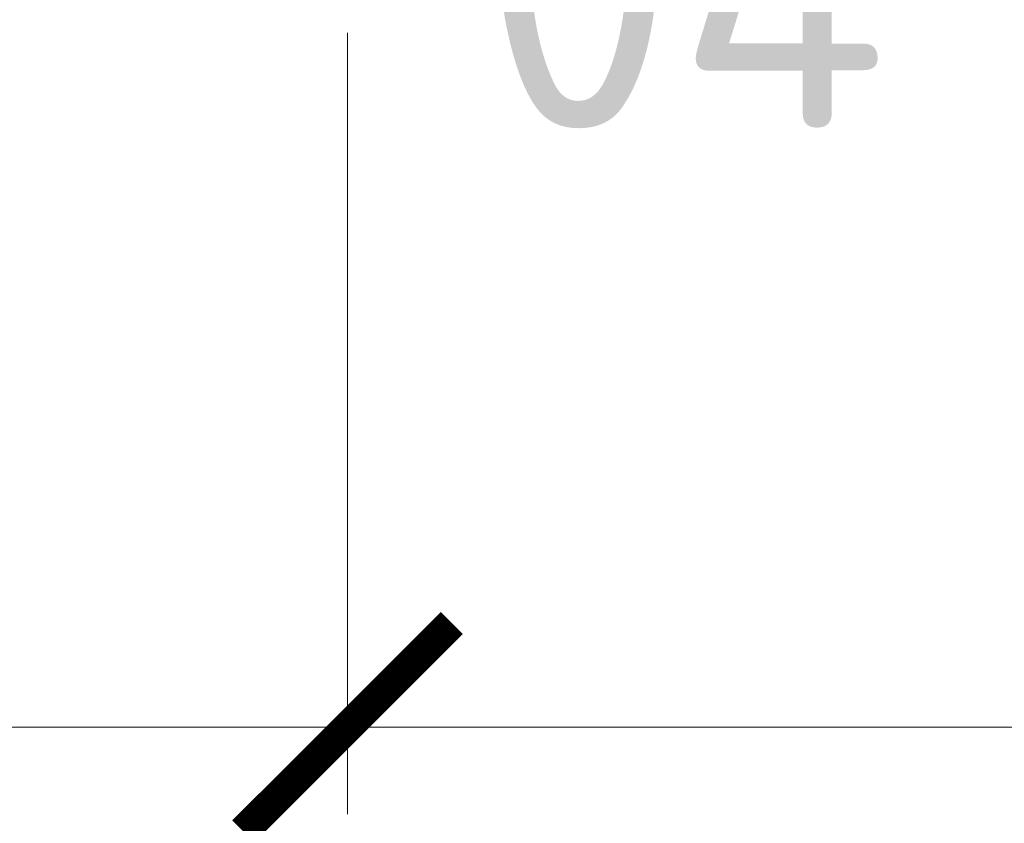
# Model space of a CAD drawing. Header units: millimetres. Extents: x -1695604 to 5289369, y -1488057 to 2187451.
# Tile 515 of 656: x 329245 to 331512, y 146304 to 148155. Entities that reach past the tile are written whole.
import ezdxf

# ---------------------------------------------------------------- set-up
doc = ezdxf.new("R2010")
doc.units = ezdxf.units.MM
doc.linetypes.add('CENTERX2', pattern=[101.6, 63.5, -12.7, 12.7, -12.7])
doc.linetypes.add('DASHDOT', pattern=[25.4, 12.7, -6.35, 0, -6.35])
doc.layers.get('Defpoints').update_dxf_attribs({"color": 8})
for name, color, linetype, lineweight in [('A99_N_koty-200', 5, 'Continuous', 5), ('A99_N_koty-200 @ 1', 5, 'Continuous', 5), ('A99_N_koty-200 @ 10', 5, 'Continuous', 5), ('A99_N_koty-200 @ 100', 5, 'Continuous', 5), ('A99_N_koty-200 @ 200', 5, 'Continuous', 5), ('A99_N_koty-200 @ 250 (1)', 5, 'Continuous', 5), ('A99_N_koty-200 @ 250 (2)', 5, 'Continuous', 5), ('A99_N_koty-200 @ 400', 5, 'Continuous', 5), ('A99_N_txt-popis-200', 240, 'Continuous', 5), ('A99_S_osy', 1, 'CENTERX2', 5)]:
    doc.layers.add(name, color=color, linetype=linetype, lineweight=lineweight)
doc.styles.add('A99_kota', font='isocpeur.ttf', dxfattribs={"height": 2})
doc.styles.add('ad_popis 100', font='isocpeur.ttf', dxfattribs={"height": 200})
doc.dimstyles.new('A99_kota_200 new', dxfattribs={"dimscale": 200, "dimtxt": 2, "dimasz": 1.2, "dimexe": 0.5, "dimexo": 1.5, "dimgap": 0.3, "dimtad": 1, "dimdec": 0, "dimzin": 3, "dimdsep": 46, "dimtxsty": 'A99_kota', "dimblk": 'ARCHTICK', "dimcen": 2.5, "dimazin": 2, "dimtfac": 0.75, "dimtdec": 0, "dimtmove": 2, "dimatfit": 0, "dimfxl": 0, "dimtolj": 1, "dimtzin": 0, "dimlwd": 5, "dimlwe": 5, "dimarcsym": 0})

# ---------------------------------------------------------------- blocks, each defined once
blk = doc.blocks.new('_ArchTick')
at = {"color": 0, "linetype": 'ByBlock', "const_width": 0.15}
blk.add_lwpolyline([(-0.5, -0.5), (0.5, 0.5)], dxfattribs=at)
blk = doc.blocks.new('*D4640')
at = {"layer": 'A99_N_koty-200', "color": 0, "linetype": 'Continuous', "lineweight": 5, "ltscale": 10, "transparency": 16777216}
for p, q in [((330000, 146925), (330000, 146475)), ((342000, 146925), (342000, 146475)), ((342000, 146525), (330000, 146525))]:
    blk.add_line(p, q, dxfattribs=at)
at = {"layer": 'Defpoints', "color": 0, "linetype": 'Continuous', "lineweight": 18, "ltscale": 10, "transparency": 16777216}
for p in [(330000, 149400), (342000, 149400), (330000, 146525)]:
    blk.add_point(p, dxfattribs=at)
at = {"layer": 'A99_N_koty-200', "color": 0, "linetype": 'Continuous', "lineweight": 5, "ltscale": 10, "transparency": 16777216, "xscale": 120, "yscale": 120, "zscale": 120, "rotation": 180}
blk.add_blockref('_ArchTick', (330000, 146525), dxfattribs=at)
at = {"layer": 'A99_N_koty-200', "color": 0, "linetype": 'Continuous', "lineweight": 5, "ltscale": 10, "transparency": 16777216, "xscale": 120, "yscale": 120, "zscale": 120}
blk.add_blockref('_ArchTick', (342000, 146525), dxfattribs=at)
at = {"layer": 'A99_N_koty-200', "color": 0, "linetype": 'Continuous', "ltscale": 10, "transparency": 16777216, "insert": (336000, 146655), "char_height": 200, "attachment_point": 5, "style": 'A99_kota'}
blk.add_mtext('\\A1;12000', dxfattribs=at)
blk = doc.blocks.new('*D4641')
at = {"layer": 'A99_N_koty-200', "color": 0, "linetype": 'Continuous', "lineweight": 5, "ltscale": 10, "transparency": 16777216}
for p, q in [((330000, 147325), (330000, 146425)), ((342000, 147325), (342000, 146425)), ((342000, 146525), (330000, 146525))]:
    blk.add_line(p, q, dxfattribs=at)
at = {"layer": 'Defpoints', "color": 0, "linetype": 'Continuous', "lineweight": 18, "ltscale": 10, "transparency": 16777216}
for p in [(330000, 149400), (342000, 149400), (330000, 146525)]:
    blk.add_point(p, dxfattribs=at)
at = {"layer": 'A99_N_koty-200', "color": 0, "linetype": 'Continuous', "lineweight": 5, "ltscale": 10, "transparency": 16777216, "xscale": 240, "yscale": 240, "zscale": 240, "rotation": 180}
blk.add_blockref('_ArchTick', (330000, 146525), dxfattribs=at)
at = {"layer": 'A99_N_koty-200', "color": 0, "linetype": 'Continuous', "lineweight": 5, "ltscale": 10, "transparency": 16777216, "xscale": 240, "yscale": 240, "zscale": 240}
blk.add_blockref('_ArchTick', (342000, 146525), dxfattribs=at)
at = {"layer": 'A99_N_koty-200', "color": 0, "linetype": 'Continuous', "ltscale": 10, "transparency": 16777216, "insert": (336000, 146785), "char_height": 400, "attachment_point": 5, "style": 'A99_kota'}
blk.add_mtext('\\A1;12000', dxfattribs=at)
blk = doc.blocks.new('*D4642')
at = {"layer": 'A99_N_koty-200', "color": 0, "linetype": 'Continuous', "lineweight": 5, "ltscale": 10, "transparency": 16777216}
for p, q in [((330000, 146529), (330000, 146524.5)), ((342000, 146525), (330000, 146525)), ((342000, 146529), (342000, 146524.5))]:
    blk.add_line(p, q, dxfattribs=at)
at = {"layer": 'Defpoints', "color": 0, "linetype": 'Continuous', "lineweight": 18, "ltscale": 10, "transparency": 16777216}
for p in [(330000, 149400), (342000, 149400), (330000, 146525)]:
    blk.add_point(p, dxfattribs=at)
at = {"layer": 'A99_N_koty-200', "color": 0, "linetype": 'Continuous', "lineweight": 5, "ltscale": 10, "transparency": 16777216, "xscale": 1.2, "yscale": 1.2, "zscale": 1.2, "rotation": 180}
blk.add_blockref('_ArchTick', (330000, 146525), dxfattribs=at)
at = {"layer": 'A99_N_koty-200', "color": 0, "linetype": 'Continuous', "lineweight": 5, "ltscale": 10, "transparency": 16777216, "xscale": 1.2, "yscale": 1.2, "zscale": 1.2}
blk.add_blockref('_ArchTick', (342000, 146525), dxfattribs=at)
at = {"layer": 'A99_N_koty-200', "color": 0, "linetype": 'Continuous', "ltscale": 10, "transparency": 16777216, "insert": (336000, 146526.3), "char_height": 2, "attachment_point": 5, "style": 'A99_kota'}
blk.add_mtext('\\A1;12000', dxfattribs=at)
blk = doc.blocks.new('*D4643')
at = {"layer": 'A99_N_koty-200', "color": 0, "linetype": 'Continuous', "lineweight": 5, "ltscale": 10, "transparency": 16777216}
for p, q in [((330000, 148125), (330000, 146325)), ((342000, 148125), (342000, 146325)), ((342000, 146525), (330000, 146525))]:
    blk.add_line(p, q, dxfattribs=at)
at = {"layer": 'Defpoints', "color": 0, "linetype": 'Continuous', "lineweight": 18, "ltscale": 10, "transparency": 16777216}
for p in [(330000, 149400), (342000, 149400), (330000, 146525)]:
    blk.add_point(p, dxfattribs=at)
at = {"layer": 'A99_N_koty-200', "color": 0, "linetype": 'Continuous', "lineweight": 5, "ltscale": 10, "transparency": 16777216, "xscale": 480, "yscale": 480, "zscale": 480, "rotation": 180}
blk.add_blockref('_ArchTick', (330000, 146525), dxfattribs=at)
at = {"layer": 'A99_N_koty-200', "color": 0, "linetype": 'Continuous', "lineweight": 5, "ltscale": 10, "transparency": 16777216, "xscale": 480, "yscale": 480, "zscale": 480}
blk.add_blockref('_ArchTick', (342000, 146525), dxfattribs=at)
at = {"layer": 'A99_N_koty-200', "color": 0, "linetype": 'Continuous', "ltscale": 10, "transparency": 16777216, "insert": (336000, 147045), "char_height": 800, "attachment_point": 5, "style": 'A99_kota'}
blk.add_mtext('\\A1;12000', dxfattribs=at)
blk = doc.blocks.new('*D4644')
at = {"layer": 'A99_N_koty-200', "color": 0, "linetype": 'Continuous', "lineweight": 5, "ltscale": 10, "transparency": 16777216}
for p, q in [((330000, 146565), (330000, 146520)), ((342000, 146565), (342000, 146520)), ((342000, 146525), (330000, 146525))]:
    blk.add_line(p, q, dxfattribs=at)
at = {"layer": 'Defpoints', "color": 0, "linetype": 'Continuous', "lineweight": 18, "ltscale": 10, "transparency": 16777216}
for p in [(330000, 149400), (342000, 149400), (330000, 146525)]:
    blk.add_point(p, dxfattribs=at)
at = {"layer": 'A99_N_koty-200', "color": 0, "linetype": 'Continuous', "lineweight": 5, "ltscale": 10, "transparency": 16777216, "xscale": 12, "yscale": 12, "zscale": 12, "rotation": 180}
blk.add_blockref('_ArchTick', (330000, 146525), dxfattribs=at)
at = {"layer": 'A99_N_koty-200', "color": 0, "linetype": 'Continuous', "lineweight": 5, "ltscale": 10, "transparency": 16777216, "xscale": 12, "yscale": 12, "zscale": 12}
blk.add_blockref('_ArchTick', (342000, 146525), dxfattribs=at)
at = {"layer": 'A99_N_koty-200', "color": 0, "linetype": 'Continuous', "ltscale": 10, "transparency": 16777216, "insert": (336000, 146538), "char_height": 20, "attachment_point": 5, "style": 'A99_kota'}
blk.add_mtext('\\A1;12000', dxfattribs=at)
blk = doc.blocks.new('*D4645')
at = {"layer": 'A99_N_koty-200', "color": 0, "linetype": 'Continuous', "lineweight": 5, "ltscale": 10, "transparency": 16777216}
for p, q in [((330000, 147525), (330000, 146400)), ((342000, 147525), (342000, 146400)), ((342000, 146525), (330000, 146525))]:
    blk.add_line(p, q, dxfattribs=at)
at = {"layer": 'Defpoints', "color": 0, "linetype": 'Continuous', "lineweight": 18, "ltscale": 10, "transparency": 16777216}
for p in [(330000, 149400), (342000, 149400), (330000, 146525)]:
    blk.add_point(p, dxfattribs=at)
at = {"layer": 'A99_N_koty-200', "color": 0, "linetype": 'Continuous', "lineweight": 5, "ltscale": 10, "transparency": 16777216, "xscale": 300, "yscale": 300, "zscale": 300, "rotation": 180}
blk.add_blockref('_ArchTick', (330000, 146525), dxfattribs=at)
at = {"layer": 'A99_N_koty-200', "color": 0, "linetype": 'Continuous', "lineweight": 5, "ltscale": 10, "transparency": 16777216, "xscale": 300, "yscale": 300, "zscale": 300}
blk.add_blockref('_ArchTick', (342000, 146525), dxfattribs=at)
at = {"layer": 'A99_N_koty-200', "color": 0, "linetype": 'Continuous', "ltscale": 10, "transparency": 16777216, "insert": (336000, 146850), "char_height": 500, "attachment_point": 5, "style": 'A99_kota'}
blk.add_mtext('\\A1;12000', dxfattribs=at)
blk = doc.blocks.new('*D4646')
at = {"layer": 'A99_N_koty-200', "color": 0, "linetype": 'Continuous', "lineweight": 5, "ltscale": 10, "transparency": 16777216}
for p, q in [((330000, 147525), (330000, 146400)), ((342000, 147525), (342000, 146400)), ((342000, 146525), (330000, 146525))]:
    blk.add_line(p, q, dxfattribs=at)
at = {"layer": 'Defpoints', "color": 0, "linetype": 'Continuous', "lineweight": 18, "ltscale": 10, "transparency": 16777216}
for p in [(330000, 149400), (342000, 149400), (330000, 146525)]:
    blk.add_point(p, dxfattribs=at)
at = {"layer": 'A99_N_koty-200', "color": 0, "linetype": 'Continuous', "lineweight": 5, "ltscale": 10, "transparency": 16777216, "xscale": 300, "yscale": 300, "zscale": 300, "rotation": 180}
blk.add_blockref('_ArchTick', (330000, 146525), dxfattribs=at)
at = {"layer": 'A99_N_koty-200', "color": 0, "linetype": 'Continuous', "lineweight": 5, "ltscale": 10, "transparency": 16777216, "xscale": 300, "yscale": 300, "zscale": 300}
blk.add_blockref('_ArchTick', (342000, 146525), dxfattribs=at)
at = {"layer": 'A99_N_koty-200', "color": 0, "linetype": 'Continuous', "ltscale": 10, "transparency": 16777216, "insert": (336000, 146850), "char_height": 500, "attachment_point": 5, "style": 'A99_kota'}
blk.add_mtext('\\A1;12000', dxfattribs=at)
blk = doc.blocks.new('*D4648')
at = {"layer": 'A99_N_koty-200', "color": 0, "linetype": 'Continuous', "lineweight": 5, "ltscale": 10, "transparency": 16777216}
for p, q in [((324000, 146925), (324000, 146475)), ((330000, 146925), (330000, 146475)), ((330000, 146525), (324000, 146525))]:
    blk.add_line(p, q, dxfattribs=at)
at = {"layer": 'Defpoints', "color": 0, "linetype": 'Continuous', "lineweight": 18, "ltscale": 10, "transparency": 16777216}
for p in [(324000, 149400), (330000, 149400), (324000, 146525)]:
    blk.add_point(p, dxfattribs=at)
at = {"layer": 'A99_N_koty-200', "color": 0, "linetype": 'Continuous', "lineweight": 5, "ltscale": 10, "transparency": 16777216, "xscale": 120, "yscale": 120, "zscale": 120, "rotation": 180}
blk.add_blockref('_ArchTick', (324000, 146525), dxfattribs=at)
at = {"layer": 'A99_N_koty-200', "color": 0, "linetype": 'Continuous', "lineweight": 5, "ltscale": 10, "transparency": 16777216, "xscale": 120, "yscale": 120, "zscale": 120}
blk.add_blockref('_ArchTick', (330000, 146525), dxfattribs=at)
at = {"layer": 'A99_N_koty-200', "color": 0, "linetype": 'Continuous', "ltscale": 10, "transparency": 16777216, "insert": (327000, 146655), "char_height": 200, "attachment_point": 5, "style": 'A99_kota'}
blk.add_mtext('\\A1;6000', dxfattribs=at)
blk = doc.blocks.new('*D4649')
at = {"layer": 'A99_N_koty-200', "color": 0, "linetype": 'Continuous', "lineweight": 5, "ltscale": 10, "transparency": 16777216}
for p, q in [((324000, 147325), (324000, 146425)), ((330000, 147325), (330000, 146425)), ((330000, 146525), (324000, 146525))]:
    blk.add_line(p, q, dxfattribs=at)
at = {"layer": 'Defpoints', "color": 0, "linetype": 'Continuous', "lineweight": 18, "ltscale": 10, "transparency": 16777216}
for p in [(324000, 149400), (330000, 149400), (324000, 146525)]:
    blk.add_point(p, dxfattribs=at)
at = {"layer": 'A99_N_koty-200', "color": 0, "linetype": 'Continuous', "lineweight": 5, "ltscale": 10, "transparency": 16777216, "xscale": 240, "yscale": 240, "zscale": 240, "rotation": 180}
blk.add_blockref('_ArchTick', (324000, 146525), dxfattribs=at)
at = {"layer": 'A99_N_koty-200', "color": 0, "linetype": 'Continuous', "lineweight": 5, "ltscale": 10, "transparency": 16777216, "xscale": 240, "yscale": 240, "zscale": 240}
blk.add_blockref('_ArchTick', (330000, 146525), dxfattribs=at)
at = {"layer": 'A99_N_koty-200', "color": 0, "linetype": 'Continuous', "ltscale": 10, "transparency": 16777216, "insert": (327000, 146785), "char_height": 400, "attachment_point": 5, "style": 'A99_kota'}
blk.add_mtext('\\A1;6000', dxfattribs=at)
blk = doc.blocks.new('*D4650')
at = {"layer": 'A99_N_koty-200', "color": 0, "linetype": 'Continuous', "lineweight": 5, "ltscale": 10, "transparency": 16777216}
for p, q in [((324000, 146529), (324000, 146524.5)), ((330000, 146525), (324000, 146525)), ((330000, 146529), (330000, 146524.5))]:
    blk.add_line(p, q, dxfattribs=at)
at = {"layer": 'Defpoints', "color": 0, "linetype": 'Continuous', "lineweight": 18, "ltscale": 10, "transparency": 16777216}
for p in [(324000, 149400), (330000, 149400), (324000, 146525)]:
    blk.add_point(p, dxfattribs=at)
at = {"layer": 'A99_N_koty-200', "color": 0, "linetype": 'Continuous', "lineweight": 5, "ltscale": 10, "transparency": 16777216, "xscale": 1.2, "yscale": 1.2, "zscale": 1.2, "rotation": 180}
blk.add_blockref('_ArchTick', (324000, 146525), dxfattribs=at)
at = {"layer": 'A99_N_koty-200', "color": 0, "linetype": 'Continuous', "lineweight": 5, "ltscale": 10, "transparency": 16777216, "xscale": 1.2, "yscale": 1.2, "zscale": 1.2}
blk.add_blockref('_ArchTick', (330000, 146525), dxfattribs=at)
at = {"layer": 'A99_N_koty-200', "color": 0, "linetype": 'Continuous', "ltscale": 10, "transparency": 16777216, "insert": (327000, 146526.3), "char_height": 2, "attachment_point": 5, "style": 'A99_kota'}
blk.add_mtext('\\A1;6000', dxfattribs=at)
blk = doc.blocks.new('*D4651')
at = {"layer": 'A99_N_koty-200', "color": 0, "linetype": 'Continuous', "lineweight": 5, "ltscale": 10, "transparency": 16777216}
for p, q in [((324000, 148125), (324000, 146325)), ((330000, 148125), (330000, 146325)), ((330000, 146525), (324000, 146525))]:
    blk.add_line(p, q, dxfattribs=at)
at = {"layer": 'Defpoints', "color": 0, "linetype": 'Continuous', "lineweight": 18, "ltscale": 10, "transparency": 16777216}
for p in [(324000, 149400), (330000, 149400), (324000, 146525)]:
    blk.add_point(p, dxfattribs=at)
at = {"layer": 'A99_N_koty-200', "color": 0, "linetype": 'Continuous', "lineweight": 5, "ltscale": 10, "transparency": 16777216, "xscale": 480, "yscale": 480, "zscale": 480, "rotation": 180}
blk.add_blockref('_ArchTick', (324000, 146525), dxfattribs=at)
at = {"layer": 'A99_N_koty-200', "color": 0, "linetype": 'Continuous', "lineweight": 5, "ltscale": 10, "transparency": 16777216, "xscale": 480, "yscale": 480, "zscale": 480}
blk.add_blockref('_ArchTick', (330000, 146525), dxfattribs=at)
at = {"layer": 'A99_N_koty-200', "color": 0, "linetype": 'Continuous', "ltscale": 10, "transparency": 16777216, "insert": (327000, 147045), "char_height": 800, "attachment_point": 5, "style": 'A99_kota'}
blk.add_mtext('\\A1;6000', dxfattribs=at)
blk = doc.blocks.new('*D4652')
at = {"layer": 'A99_N_koty-200', "color": 0, "linetype": 'Continuous', "lineweight": 5, "ltscale": 10, "transparency": 16777216}
for p, q in [((324000, 146565), (324000, 146520)), ((330000, 146565), (330000, 146520)), ((330000, 146525), (324000, 146525))]:
    blk.add_line(p, q, dxfattribs=at)
at = {"layer": 'Defpoints', "color": 0, "linetype": 'Continuous', "lineweight": 18, "ltscale": 10, "transparency": 16777216}
for p in [(324000, 149400), (330000, 149400), (324000, 146525)]:
    blk.add_point(p, dxfattribs=at)
at = {"layer": 'A99_N_koty-200', "color": 0, "linetype": 'Continuous', "lineweight": 5, "ltscale": 10, "transparency": 16777216, "xscale": 12, "yscale": 12, "zscale": 12, "rotation": 180}
blk.add_blockref('_ArchTick', (324000, 146525), dxfattribs=at)
at = {"layer": 'A99_N_koty-200', "color": 0, "linetype": 'Continuous', "lineweight": 5, "ltscale": 10, "transparency": 16777216, "xscale": 12, "yscale": 12, "zscale": 12}
blk.add_blockref('_ArchTick', (330000, 146525), dxfattribs=at)
at = {"layer": 'A99_N_koty-200', "color": 0, "linetype": 'Continuous', "ltscale": 10, "transparency": 16777216, "insert": (327000, 146538), "char_height": 20, "attachment_point": 5, "style": 'A99_kota'}
blk.add_mtext('\\A1;6000', dxfattribs=at)
blk = doc.blocks.new('*D4653')
at = {"layer": 'A99_N_koty-200', "color": 0, "linetype": 'Continuous', "lineweight": 5, "ltscale": 10, "transparency": 16777216}
for p, q in [((324000, 147525), (324000, 146400)), ((330000, 147525), (330000, 146400)), ((330000, 146525), (324000, 146525))]:
    blk.add_line(p, q, dxfattribs=at)
at = {"layer": 'Defpoints', "color": 0, "linetype": 'Continuous', "lineweight": 18, "ltscale": 10, "transparency": 16777216}
for p in [(324000, 149400), (330000, 149400), (324000, 146525)]:
    blk.add_point(p, dxfattribs=at)
at = {"layer": 'A99_N_koty-200', "color": 0, "linetype": 'Continuous', "lineweight": 5, "ltscale": 10, "transparency": 16777216, "xscale": 300, "yscale": 300, "zscale": 300, "rotation": 180}
blk.add_blockref('_ArchTick', (324000, 146525), dxfattribs=at)
at = {"layer": 'A99_N_koty-200', "color": 0, "linetype": 'Continuous', "lineweight": 5, "ltscale": 10, "transparency": 16777216, "xscale": 300, "yscale": 300, "zscale": 300}
blk.add_blockref('_ArchTick', (330000, 146525), dxfattribs=at)
at = {"layer": 'A99_N_koty-200', "color": 0, "linetype": 'Continuous', "ltscale": 10, "transparency": 16777216, "insert": (327000, 146850), "char_height": 500, "attachment_point": 5, "style": 'A99_kota'}
blk.add_mtext('\\A1;6000', dxfattribs=at)
blk = doc.blocks.new('*D4654')
at = {"layer": 'A99_N_koty-200', "color": 0, "linetype": 'Continuous', "lineweight": 5, "ltscale": 10, "transparency": 16777216}
for p, q in [((324000, 147525), (324000, 146400)), ((330000, 147525), (330000, 146400)), ((330000, 146525), (324000, 146525))]:
    blk.add_line(p, q, dxfattribs=at)
at = {"layer": 'Defpoints', "color": 0, "linetype": 'Continuous', "lineweight": 18, "ltscale": 10, "transparency": 16777216}
for p in [(324000, 149400), (330000, 149400), (324000, 146525)]:
    blk.add_point(p, dxfattribs=at)
at = {"layer": 'A99_N_koty-200', "color": 0, "linetype": 'Continuous', "lineweight": 5, "ltscale": 10, "transparency": 16777216, "xscale": 300, "yscale": 300, "zscale": 300, "rotation": 180}
blk.add_blockref('_ArchTick', (324000, 146525), dxfattribs=at)
at = {"layer": 'A99_N_koty-200', "color": 0, "linetype": 'Continuous', "lineweight": 5, "ltscale": 10, "transparency": 16777216, "xscale": 300, "yscale": 300, "zscale": 300}
blk.add_blockref('_ArchTick', (330000, 146525), dxfattribs=at)
at = {"layer": 'A99_N_koty-200', "color": 0, "linetype": 'Continuous', "ltscale": 10, "transparency": 16777216, "insert": (327000, 146850), "char_height": 500, "attachment_point": 5, "style": 'A99_kota'}
blk.add_mtext('\\A1;6000', dxfattribs=at)
blk = doc.blocks.new('*U5981')
at = {"layer": 'A99_N_koty-200 @ 1', "linetype": 'Continuous', "ltscale": 10}
dim = blk.add_linear_dim(base=(330000, 146525), p1=(342000, 149400), p2=(330000, 149400), angle=180, dimstyle='A99_kota_200 new', override={"dimscale": 1, "dimtix": 1, "dimtofl": 1, "dimtmove": 1, "dimatfit": 1}, dxfattribs=at)
dim.commit()
dim.dimension.update_dxf_attribs({"geometry": '*D4642', "text_midpoint": (336000, 146526.3)})
at = {"layer": 'A99_N_koty-200 @ 10', "linetype": 'Continuous', "ltscale": 10}
dim = blk.add_linear_dim(base=(330000, 146525), p1=(342000, 149400), p2=(330000, 149400), angle=180, dimstyle='A99_kota_200 new', override={"dimscale": 10, "dimtix": 1, "dimtofl": 1, "dimtmove": 1, "dimatfit": 1}, dxfattribs=at)
dim.commit()
dim.dimension.update_dxf_attribs({"geometry": '*D4644', "text_midpoint": (336000, 146538)})
at = {"layer": 'A99_N_koty-200 @ 100', "linetype": 'Continuous', "ltscale": 10}
dim = blk.add_linear_dim(base=(330000, 146525), p1=(342000, 149400), p2=(330000, 149400), angle=180, dimstyle='A99_kota_200 new', override={"dimscale": 100, "dimtix": 1, "dimtofl": 1, "dimtmove": 1, "dimatfit": 1}, dxfattribs=at)
dim.commit()
dim.dimension.update_dxf_attribs({"geometry": '*D4640', "text_midpoint": (336000, 146655)})
at = {"layer": 'A99_N_koty-200 @ 200', "linetype": 'Continuous', "ltscale": 10}
dim = blk.add_linear_dim(base=(330000, 146525), p1=(342000, 149400), p2=(330000, 149400), angle=180, dimstyle='A99_kota_200 new', override={"dimscale": 200, "dimtix": 1, "dimtofl": 1, "dimtmove": 1, "dimatfit": 1}, dxfattribs=at)
dim.commit()
dim.dimension.update_dxf_attribs({"geometry": '*D4641', "text_midpoint": (336000, 146785)})
at = {"layer": 'A99_N_koty-200 @ 250 (1)', "linetype": 'Continuous', "ltscale": 10}
dim = blk.add_linear_dim(base=(330000, 146525), p1=(342000, 149400), p2=(330000, 149400), angle=180, dimstyle='A99_kota_200 new', override={"dimscale": 250, "dimtix": 1, "dimtofl": 1, "dimtmove": 1, "dimatfit": 1}, dxfattribs=at)
dim.commit()
dim.dimension.update_dxf_attribs({"geometry": '*D4646', "text_midpoint": (336000, 146850)})
at = {"layer": 'A99_N_koty-200 @ 250 (2)', "linetype": 'Continuous', "ltscale": 10}
dim = blk.add_linear_dim(base=(330000, 146525), p1=(342000, 149400), p2=(330000, 149400), angle=180, dimstyle='A99_kota_200 new', override={"dimscale": 250, "dimtix": 1, "dimtofl": 1, "dimtmove": 1, "dimatfit": 1}, dxfattribs=at)
dim.commit()
dim.dimension.update_dxf_attribs({"geometry": '*D4645', "text_midpoint": (336000, 146850)})
at = {"layer": 'A99_N_koty-200 @ 400', "linetype": 'Continuous', "ltscale": 10}
dim = blk.add_linear_dim(base=(330000, 146525), p1=(342000, 149400), p2=(330000, 149400), angle=180, dimstyle='A99_kota_200 new', override={"dimscale": 400, "dimtix": 1, "dimtofl": 1, "dimtmove": 1, "dimatfit": 1}, dxfattribs=at)
dim.commit()
dim.dimension.update_dxf_attribs({"geometry": '*D4643', "text_midpoint": (336000, 147045)})
blk = doc.blocks.new('*U5982')
at = {"layer": 'A99_N_koty-200 @ 1', "linetype": 'Continuous', "ltscale": 10}
dim = blk.add_linear_dim(base=(324000, 146525), p1=(330000, 149400), p2=(324000, 149400), angle=180, dimstyle='A99_kota_200 new', override={"dimscale": 1, "dimtix": 1, "dimtofl": 1, "dimtmove": 1, "dimatfit": 1}, dxfattribs=at)
dim.commit()
dim.dimension.update_dxf_attribs({"geometry": '*D4650', "text_midpoint": (327000, 146526.3)})
at = {"layer": 'A99_N_koty-200 @ 10', "linetype": 'Continuous', "ltscale": 10}
dim = blk.add_linear_dim(base=(324000, 146525), p1=(330000, 149400), p2=(324000, 149400), angle=180, dimstyle='A99_kota_200 new', override={"dimscale": 10, "dimtix": 1, "dimtofl": 1, "dimtmove": 1, "dimatfit": 1}, dxfattribs=at)
dim.commit()
dim.dimension.update_dxf_attribs({"geometry": '*D4652', "text_midpoint": (327000, 146538)})
at = {"layer": 'A99_N_koty-200 @ 100', "linetype": 'Continuous', "ltscale": 10}
dim = blk.add_linear_dim(base=(324000, 146525), p1=(330000, 149400), p2=(324000, 149400), angle=180, dimstyle='A99_kota_200 new', override={"dimscale": 100, "dimtix": 1, "dimtofl": 1, "dimtmove": 1, "dimatfit": 1}, dxfattribs=at)
dim.commit()
dim.dimension.update_dxf_attribs({"geometry": '*D4648', "text_midpoint": (327000, 146655)})
at = {"layer": 'A99_N_koty-200 @ 200', "linetype": 'Continuous', "ltscale": 10}
dim = blk.add_linear_dim(base=(324000, 146525), p1=(330000, 149400), p2=(324000, 149400), angle=180, dimstyle='A99_kota_200 new', override={"dimscale": 200, "dimtix": 1, "dimtofl": 1, "dimtmove": 1, "dimatfit": 1}, dxfattribs=at)
dim.commit()
dim.dimension.update_dxf_attribs({"geometry": '*D4649', "text_midpoint": (327000, 146785)})
at = {"layer": 'A99_N_koty-200 @ 250 (1)', "linetype": 'Continuous', "ltscale": 10}
dim = blk.add_linear_dim(base=(324000, 146525), p1=(330000, 149400), p2=(324000, 149400), angle=180, dimstyle='A99_kota_200 new', override={"dimscale": 250, "dimtix": 1, "dimtofl": 1, "dimtmove": 1, "dimatfit": 1}, dxfattribs=at)
dim.commit()
dim.dimension.update_dxf_attribs({"geometry": '*D4654', "text_midpoint": (327000, 146850)})
at = {"layer": 'A99_N_koty-200 @ 250 (2)', "linetype": 'Continuous', "ltscale": 10}
dim = blk.add_linear_dim(base=(324000, 146525), p1=(330000, 149400), p2=(324000, 149400), angle=180, dimstyle='A99_kota_200 new', override={"dimscale": 250, "dimtix": 1, "dimtofl": 1, "dimtmove": 1, "dimatfit": 1}, dxfattribs=at)
dim.commit()
dim.dimension.update_dxf_attribs({"geometry": '*D4653', "text_midpoint": (327000, 146850)})
at = {"layer": 'A99_N_koty-200 @ 400', "linetype": 'Continuous', "ltscale": 10}
dim = blk.add_linear_dim(base=(324000, 146525), p1=(330000, 149400), p2=(324000, 149400), angle=180, dimstyle='A99_kota_200 new', override={"dimscale": 400, "dimtix": 1, "dimtofl": 1, "dimtmove": 1, "dimatfit": 1}, dxfattribs=at)
dim.commit()
dim.dimension.update_dxf_attribs({"geometry": '*D4651', "text_midpoint": (327000, 147045)})

msp = doc.modelspace()

# ---------------------------------------------------------------- linework, layer by layer
at = {"layer": 'A99_S_osy', "linetype": 'DASHDOT', "lineweight": 5, "ltscale": 30}
msp.add_lwpolyline([(330000, 250300), (330000, 146890)], dxfattribs=at)

# ---------------------------------------------------------------- next in the draw order: texts
at = {"layer": 'A99_N_txt-popis-200', "color": 1, "lineweight": 0, "insert": (330310, 148555), "char_height": 650, "attachment_point": 1, "style": 'ad_popis 100', "bg_fill": 2}
msp.add_mtext_dynamic_manual_height_columns('04', width=832.5, gutter_width=1000, heights=[0], dxfattribs=at)

# ---------------------------------------------------------------- next in the draw order: block references
at = {"layer": 'A99_N_koty-200', "color": 3, "linetype": 'Continuous', "lineweight": 18}
for name in ['*U5982', '*U5981']:
    msp.add_blockref(name, (0, 0), dxfattribs=at)

doc.saveas('drawing.dxf')
